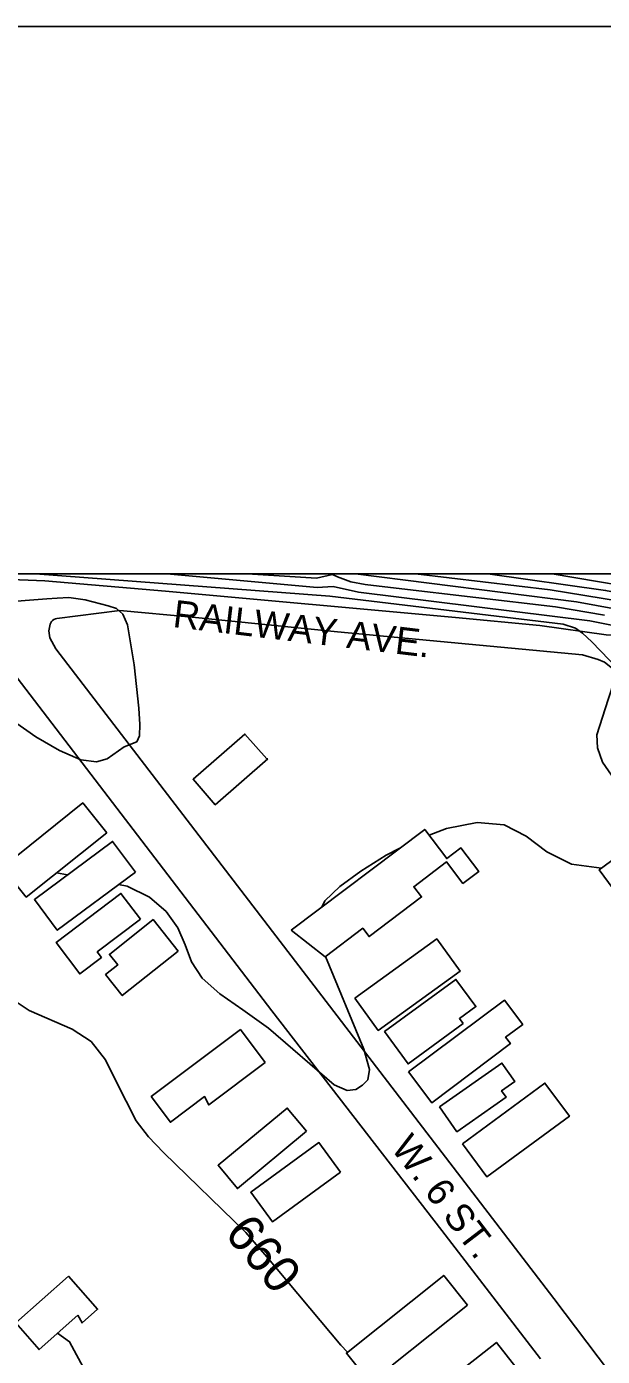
# Model space of a CAD drawing. Extents: x 79600 to 91800, y 75600 to 84400.
# Drawn here: x 88333 to 88648, y 83571 to 84300 of the extents above; entities that cross this region are included whole.
import ezdxf

# ---------------------------------------------------------------- set-up
doc = ezdxf.new("R2010")
doc.units = 0
for name, color, linetype in [('084-090$0$BLDG', 7, 'Continuous'), ('084-090$0$GRID', 7, 'Continuous'), ('084-090$0$INDEX', 7, 'Continuous'), ('084-090$0$INDXLBL', 7, 'Continuous'), ('084-090$0$INTER', 7, 'Continuous'), ('084-090$0$ROAD', 7, 'Continuous'), ('084-090$0$ROAD-NAME', 7, 'Continuous'), ('084-090$0$TI_BORDER', 7, 'Continuous')]:
    doc.layers.add(name, color=color, linetype=linetype)

msp = doc.modelspace()

# ---------------------------------------------------------------- linework, layer by layer
at = {"layer": '084-090$0$BLDG'}
for points in [[(88465.04, 83898.4), (88464.34, 83898.4), (88452.42, 83912.08), (88423.97, 83887.27), (88436.19, 83873.25)], [(88376.63, 83857.98), (88332.5, 83822.63), (88319.42, 83838.96), (88363.55, 83874.31)], [(88477.81, 83804.44), (88550.97, 83859.78), (88563.07, 83843.78), (88570.8, 83849.63), (88580.61, 83836.67), (88571.95, 83830.12), (88563, 83841.96), (88545.01, 83828.34), (88549.24, 83822.75), (88520.48, 83800.99), (88517.03, 83805.55), (88496.32, 83789.88)], [(88683.09, 83864.47), (88646.56, 83837.55), (88656.82, 83823.63), (88693.34, 83850.55)], [(88392.34, 83836.35), (88349.54, 83804.46), (88337.01, 83821.28), (88379.82, 83853.17)], [(88395.16, 83810.55), (88371.45, 83792.59), (88373.75, 83789.56), (88361.84, 83780.54), (88348.85, 83797.7), (88384.46, 83824.68)], [(88415.83, 83792.94), (88385.16, 83768.61), (88376.01, 83780.13), (88382.71, 83785.44), (88378.08, 83791.26), (88402.06, 83810.29)], [(88512.71, 83767.27), (88557.61, 83799.7), (88570.39, 83782.01), (88525.48, 83749.58)], [(88572.06, 83753.27), (88570.03, 83756.05), (88579.02, 83762.63), (88568.12, 83777.53), (88528.97, 83748.89), (88541.9, 83731.21)], [(88542.16, 83726.75), (88594.67, 83766.19), (88604.72, 83752.81), (88595.34, 83745.76), (88597.94, 83742.29), (88554.81, 83709.9)], [(88463.52, 83731.97), (88432.55, 83708.73), (88430.33, 83713.26), (88411.59, 83699.2), (88401.02, 83713.29), (88449.96, 83750.02)], [(88559.07, 83707.56), (88593.28, 83731.59), (88600.35, 83721.52), (88593.11, 83716.43), (88595.6, 83712.88), (88568.64, 83693.94)], [(88571.74, 83687.38), (88616.91, 83720.63), (88630.28, 83702.47), (88585.1, 83669.23)], [(88486.14, 83694.22), (88448.26, 83662.84), (88437.72, 83675.58), (88475.6, 83706.95)], [(88504.82, 83671.81), (88467.46, 83644.61), (88455.64, 83660.84), (88493.01, 83688.04)], [(88360.84, 83593.34), (88363.13, 83589.16), (88371.62, 83596.66), (88355.67, 83614.7), (88326.73, 83589.11), (88339.6, 83574.55)], [(88574.45, 83598.9), (88533.11, 83565.92), (88536.3, 83561.92), (88528.89, 83556.01), (88522.84, 83563.6), (88518.2, 83559.9), (88508.04, 83572.62), (88561.43, 83615.21)], [(88606.25, 83558.12), (88543.69, 83508.93), (88527.71, 83529.25), (88590.28, 83578.44)]]:
    msp.add_lwpolyline(points, close=True, dxfattribs=at)
at = {"layer": '084-090$0$GRID'}
msp.add_line((90000, 84000), (85000, 84000), dxfattribs=at)
at = {"layer": '084-090$0$INDEX'}
for points in [[(88830.58, 83810.99), (88821.4, 83874.04), (88819.47, 83885.22), (88818.07, 83890.86), (88815.82, 83895.87), (88812.6, 83900.44), (88805.96, 83906.47), (88791.78, 83916.39), (88772.71, 83926.99), (88756.98, 83932.11), (88751.03, 83934.14), (88746.36, 83936.96), (88740.59, 83943.09), (88737.65, 83950.2), (88735.34, 83954.8), (88733.23, 83957.59), (88730.12, 83960.51), (88719.98, 83965.91), (88704.44, 83970.94), (88667.16, 83978.58), (88634.14, 83984.5), (88513.07, 84000)], [(88508.74, 83573.17), (88504.91, 83576.9), (88464.35, 83625.33), (88452.89, 83638.7), (88407.81, 83682.6), (88399.54, 83691.19), (88392.76, 83699.97), (88381.83, 83721.6), (88375.96, 83733.44), (88368.16, 83743.44), (88357.66, 83750.26), (88334.08, 83760.42), (88324.23, 83767.13)], [(88349.75, 83583.53), (88356.31, 83578.83), (88365.08, 83562.45)]]:
    msp.add_lwpolyline(points, dxfattribs=at)
at = {"layer": '084-090$0$INTER'}
msp.add_line((88355.2, 83834.83), (88349.16, 83835.98), dxfattribs=at)
for points in [[(88725.02, 83834.52), (88716.31, 83847.06), (88706.55, 83859.57), (88696.7, 83869.86), (88686.9, 83876.87), (88668.27, 83881.76), (88660.17, 83884.21), (88653.4, 83889.44), (88648.4, 83896.67), (88645.67, 83904.44), (88645.42, 83911.61), (88651.59, 83931.05), (88655.09, 83941.62), (88656.52, 83946.21), (88656.85, 83947.79), (88642.64, 83962.63), (88637.57, 83967.32), (88633.62, 83970.16), (88626.98, 83972.28), (88499, 83987.65), (88337.54, 84000)], [(88665.2, 83969.37), (88641.44, 83974.16), (88514.7, 83989.95), (88500.87, 83992.92), (88492.1, 83992.4), (88409.68, 84000)], [(88649.48, 83977.26), (88622.65, 83981.82), (88535.26, 83992.12), (88518.39, 83994.16), (88510.55, 83995.49), (88503.17, 83998.32), (88500.43, 83999.62), (88491.63, 83997.56), (88453.72, 84000)], [(88845.78, 83809.62), (88836.7, 83866.63), (88834.42, 83877.39), (88832.36, 83884.07), (88828.38, 83892.57), (88822.61, 83900.78), (88811.09, 83911.36), (88763.24, 83944.4), (88747.95, 83957.63), (88738.08, 83963.92), (88719.34, 83970.67), (88698.71, 83976.8), (88657.69, 83984.96), (88619.83, 83991.14), (88546, 84000)], [(88882.74, 83766.94), (88881.4, 83769.17), (88865.58, 83797.88), (88862.59, 83804.07), (88852, 83859.21), (88849.38, 83869.56), (88846.65, 83877.29), (88840.95, 83889.28), (88837.41, 83895.02), (88832.62, 83901.12), (88826.05, 83907.89), (88807.54, 83923.22), (88774.57, 83946.54), (88763.32, 83956.52), (88759.52, 83961.53), (88757.56, 83963.62), (88709.8, 83977.88), (88690.99, 83983.13), (88650.16, 83990.81), (88585.64, 84000)], [(88683.58, 83989.37), (88620.87, 84000)], [(88317.59, 83984.19), (88343.84, 83986.25), (88349.48, 83986.54), (88355.87, 83987.03), (88364.86, 83985.59), (88377.39, 83982.46), (88382.08, 83980.82), (88385.49, 83977.86), (88388.04, 83971.98), (88391.76, 83949.95), (88394.3, 83926.18), (88394.89, 83917.24), (88394.57, 83911.04), (88393.14, 83907.82), (88386.2, 83905.06), (88376.85, 83898.55), (88371.05, 83896.9), (88362.45, 83898), (88350.67, 83902.97), (88337.7, 83910.51), (88326.07, 83918.74)], [(88647.84, 83838.5), (88631.52, 83840.78), (88618.03, 83847.56), (88606.69, 83856), (88594.62, 83862.29), (88579.7, 83863.5), (88562.85, 83860.2), (88553.34, 83856.64)], [(88537.43, 83849.54), (88529.86, 83845.66), (88515.94, 83836.86), (88504.5, 83828.38), (88496.19, 83820.61), (88494.67, 83817.19)], [(88496.59, 83790.08), (88517.63, 83739.26), (88520.65, 83728.13), (88519.76, 83722.47), (88516.82, 83719.47), (88513.22, 83717.12), (88508.4, 83716.57), (88501.35, 83719.77), (88465.34, 83750.72), (88451.33, 83760.8), (88438.61, 83769.66), (88428.89, 83778.22), (88423.18, 83787.19), (88419.64, 83796.48), (88415.71, 83805.79), (88409.29, 83814.74), (88400.01, 83822.6), (88387.94, 83828.59), (88383.15, 83829.5)]]:
    msp.add_lwpolyline(points, dxfattribs=at)
at = {"layer": '084-090$0$ROAD'}
msp.add_line((88560.36, 83639.92), (88614.46, 83569.44), dxfattribs=at)
for points in [[(88016.31, 83998.62), (88191, 83990.84), (88288.24, 83983.57), (88295.14, 83981), (88297.61, 83979.71), (88301.26, 83976.48), (88308.32, 83967.8), (88467.21, 83760.26), (88560.36, 83639.92)], [(88254.84, 84000), (88268.94, 83999.09), (88342.77, 83996.01), (88408.81, 83990.44), (88567.81, 83976.02), (88614.09, 83971.66), (88650.5, 83966.49), (88697.69, 83963.95), (88755.27, 83962.89), (88914.57, 83962.05), (88920.22, 83963.4), (88924.77, 83966.22), (88927.39, 83969.55), (88932.4, 83980.88), (88932.66, 83982.55), (88937.34, 83999.78)], [(88729.48, 83494.97), (88867.22, 83602.81), (88874.09, 83610.57), (88877.43, 83617.91), (88878.96, 83623.35), (88881.21, 83632.95), (88882.03, 83643.71), (88881.49, 83649.66), (88879.3, 83653.56), (88876.8, 83657.94), (88871.13, 83665.26), (88742.3, 83829.89), (88653.96, 83948.05), (88649.53, 83951.41), (88646.01, 83952.95), (88637.42, 83955.52), (88503.25, 83968.09), (88423.56, 83976.07), (88383.77, 83979.81), (88349.35, 83975.38)], [(88345.34, 83970.55), (88344.83, 83968.6), (88345.37, 83964.83), (88348.77, 83958.74), (88621.73, 83602.61)], [(88621.73, 83602.61), (88706.11, 83491.01)]]:
    msp.add_lwpolyline(points, dxfattribs=at)
msp.add_arc((88349.94, 83970.81), 4.6, 97.33553, 183.21939, dxfattribs=at)
at = {"layer": '084-090$0$TI_BORDER'}
msp.add_lwpolyline([(84700, 84300), (91700, 84300), (91700, 79700), (84700, 79700)], close=True, dxfattribs=at)

# ---------------------------------------------------------------- texts
at = {"layer": '084-090$0$INDXLBL'}
msp.add_text('660', height=20, rotation=310.11214, dxfattribs=at).set_placement((88440.67, 83637.87))
at = {"layer": '084-090$0$ROAD-NAME'}
for s, rotation, p in [('RAILWAY AVE.', 353.18168, (88412.47, 83970.79)), ('W. 6 ST.', 307.39313, (88532.03, 83684.96))]:
    msp.add_text(s, height=15, rotation=rotation, dxfattribs=at).set_placement(p)

doc.saveas('drawing.dxf')
